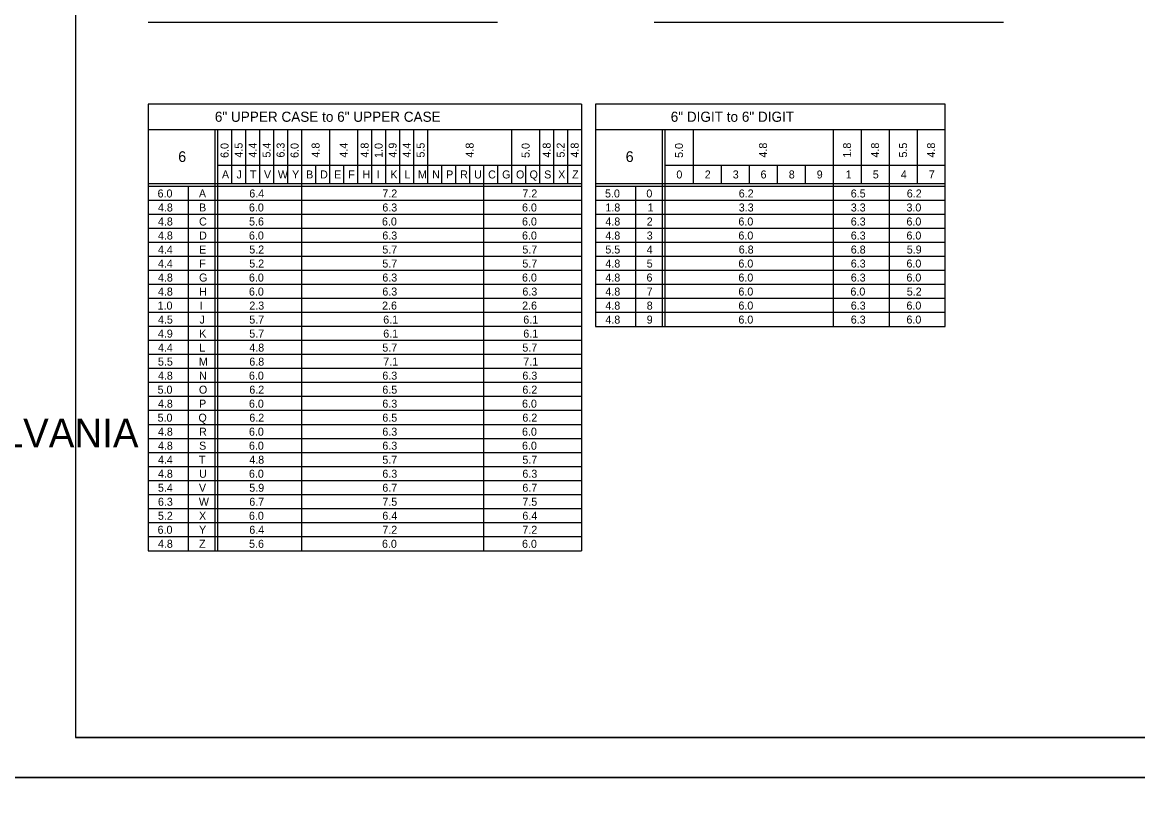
# Model space of a CAD drawing. Extents: x 638421 to 641849, y 297270 to 299646.
# Drawn here: x 640123.3 to 640541.5, y 298450.1 to 298740.6 of the extents above; entities that cross this region are included whole.
import ezdxf

# ---------------------------------------------------------------- set-up
doc = ezdxf.new("R2010")
doc.units = 0
for name, color, linetype in [('1', 7, 'Continuous'), ('2', 7, 'Continuous'), ('XCS-GRID-HVGL', 7, 'Continuous')]:
    doc.layers.add(name, color=color, linetype=linetype)

msp = doc.modelspace()

# ---------------------------------------------------------------- linework, layer by layer
at = {"layer": '1'}
for p, q in [((640143.31, 299036.63), (640143.31, 298472.63)), ((640929.31, 298472.63), (640143.31, 298472.63)), ((640143.31, 298472.63), (640729.31, 298472.63))]:
    msp.add_line(p, q, dxfattribs=at)
at = {"layer": '2'}
for p, q in [((640170.51, 298740.63), (640301.51, 298740.63)), ((640360.21, 298740.63), (640491.21, 298740.63)), ((640333.01, 298710), (640170.51, 298710)), ((640170.51, 298710), (640170.51, 298542.63)), ((640333.01, 298710), (640333.01, 298542.63)), ((640469.26, 298710), (640338.26, 298710)), ((640338.26, 298710), (640338.26, 298626.63)), ((640469.26, 298626.63), (640469.26, 298710)), ((640170.51, 298700.5), (640333.01, 298700.5)), ((640195.51, 298700.5), (640195.51, 298542.63)), ((640196.51, 298700.5), (640196.51, 298542.63)), ((640201.76, 298700.5), (640201.76, 298680.13)), ((640207.01, 298700.5), (640207.01, 298680.13)), ((640212.26, 298700.5), (640212.26, 298680.13)), ((640217.51, 298700.5), (640217.51, 298680.13)), ((640222.76, 298700.5), (640222.76, 298680.13)), ((640228.01, 298700.5), (640228.01, 298542.63)), ((640238.51, 298700.5), (640238.51, 298680.13)), ((640249.01, 298700.5), (640249.01, 298680.13)), ((640254.26, 298700.5), (640254.26, 298680.13)), ((640259.51, 298700.5), (640259.51, 298680.13)), ((640264.76, 298700.5), (640264.76, 298680.13)), ((640270.01, 298700.5), (640270.01, 298680.13)), ((640275.26, 298700.5), (640275.26, 298680.13)), ((640306.76, 298700.5), (640306.76, 298680.13)), ((640317.26, 298700.5), (640317.26, 298680.13)), ((640322.51, 298700.5), (640322.51, 298680.13)), ((640327.76, 298700.5), (640327.76, 298680.13)), ((640338.26, 298700.5), (640469.26, 298700.5)), ((640363.26, 298700.5), (640363.26, 298626.63)), ((640364.26, 298700.5), (640364.26, 298626.63)), ((640374.76, 298700.5), (640374.76, 298680.13)), ((640427.26, 298700.5), (640427.26, 298626.63)), ((640437.76, 298700.5), (640437.76, 298680.13)), ((640448.26, 298700.5), (640448.26, 298626.63)), ((640458.76, 298700.5), (640458.76, 298680.13)), ((640196.51, 298687.13), (640333.01, 298687.13)), ((640233.26, 298687.13), (640233.26, 298680.13)), ((640243.76, 298687.13), (640243.76, 298680.13)), ((640280.51, 298687.13), (640280.51, 298680.13)), ((640285.76, 298687.13), (640285.76, 298680.13)), ((640291.01, 298687.13), (640291.01, 298680.13)), ((640291.01, 298687.13), (640291.01, 298680.13)), ((640296.26, 298687.13), (640296.26, 298542.63)), ((640301.51, 298687.13), (640301.51, 298680.13)), ((640312.01, 298687.13), (640312.01, 298680.13)), ((640364.26, 298687.13), (640469.26, 298687.13)), ((640385.26, 298687.13), (640385.26, 298680.13)), ((640395.76, 298687.13), (640395.76, 298680.13)), ((640406.26, 298687.13), (640406.26, 298680.13)), ((640416.76, 298687.13), (640416.76, 298680.13)), ((640333.01, 298680.13), (640170.51, 298680.13)), ((640333.01, 298679.13), (640170.51, 298679.13)), ((640185.51, 298679.13), (640185.51, 298542.63)), ((640469.26, 298680.13), (640338.26, 298680.13)), ((640469.26, 298679.13), (640338.26, 298679.13)), ((640353.26, 298679.13), (640353.26, 298626.63)), ((640333.01, 298673.88), (640170.51, 298673.88)), ((640469.26, 298673.88), (640338.26, 298673.88)), ((640333.01, 298668.63), (640170.51, 298668.63)), ((640469.26, 298668.63), (640338.26, 298668.63)), ((640333.01, 298663.38), (640170.51, 298663.38)), ((640469.26, 298663.38), (640338.26, 298663.38)), ((640333.01, 298658.13), (640170.51, 298658.13)), ((640469.26, 298658.13), (640338.26, 298658.13)), ((640333.01, 298652.88), (640170.51, 298652.88)), ((640469.26, 298652.88), (640338.26, 298652.88)), ((640333.01, 298647.63), (640170.51, 298647.63)), ((640469.26, 298647.63), (640338.26, 298647.63)), ((640333.01, 298642.38), (640170.51, 298642.38)), ((640469.26, 298642.38), (640338.26, 298642.38)), ((640333.01, 298637.13), (640170.51, 298637.13)), ((640469.26, 298637.13), (640338.26, 298637.13)), ((640333.01, 298631.88), (640170.51, 298631.88)), ((640469.26, 298631.88), (640338.26, 298631.88)), ((640333.01, 298626.63), (640170.51, 298626.63)), ((640338.26, 298626.63), (640469.26, 298626.63)), ((640333.01, 298621.38), (640170.51, 298621.38)), ((640333.01, 298616.13), (640170.51, 298616.13)), ((640333.01, 298610.88), (640170.51, 298610.88)), ((640333.01, 298605.63), (640170.51, 298605.63)), ((640333.01, 298600.38), (640170.51, 298600.38)), ((640333.01, 298595.13), (640170.51, 298595.13)), ((640333.01, 298589.88), (640170.51, 298589.88)), ((640333.01, 298584.63), (640170.51, 298584.63)), ((640333.01, 298579.38), (640170.51, 298579.38)), ((640333.01, 298574.13), (640170.51, 298574.13)), ((640333.01, 298568.88), (640170.51, 298568.88)), ((640333.01, 298563.63), (640170.51, 298563.63)), ((640333.01, 298558.38), (640170.51, 298558.38)), ((640333.01, 298553.13), (640170.51, 298553.13)), ((640333.01, 298547.88), (640170.51, 298547.88)), ((640170.51, 298542.63), (640170.51, 298542.63)), ((640170.51, 298542.63), (640333.01, 298542.63))]:
    msp.add_line(p, q, dxfattribs=at)
at = {"layer": 'XCS-GRID-HVGL'}
for points in [[(640103.31, 299051.63), (640944.31, 299051.63), (640944.31, 298457.63), (640103.31, 298457.63)], [(640103.31, 298457.63), (640944.31, 298457.63), (640944.31, 297863.63), (640103.31, 297863.63)]]:
    msp.add_lwpolyline(points, close=True, dxfattribs=at)

# ---------------------------------------------------------------- texts
at = {"layer": '1'}
msp.add_text('COMMONWEALTH OF PENNSYLVANIA', height=10.7828, dxfattribs=at).set_placement((639900.9, 298581.36))
at = {"layer": '2'}
for s, height, p in [('6" UPPER CASE to 6" UPPER CASE', 3.8, (640195.5, 298703.35)), ('6" DIGIT to 6" DIGIT', 3.8, (640366.41, 298703.35)), ('6', 4, (640181.77, 298688.31)), ('6', 4, (640349.52, 298688.31)), ('C', 3, (640297.95, 298682.13)), ('G', 3, (640303.2, 298682.13)), ('O', 3, (640308.41, 298682.13)), ('Q', 3, (640313.48, 298682.13)), ('S', 3, (640318.97, 298682.13)), ('0', 3, (640368.53, 298682.13)), ('2', 3, (640379.16, 298682.13)), ('3', 3, (640389.66, 298682.13)), ('6', 3, (640400.08, 298682.13)), ('8', 3, (640410.66, 298682.13)), ('9', 3, (640421.15, 298682.13)), ('A', 3, (640198.16, 298682.13)), ('J', 3, (640203.64, 298682.13)), ('T', 3, (640208.64, 298682.13)), ('V', 3, (640213.91, 298682.13)), ('W', 3, (640219.13, 298682.13)), ('Y', 3, (640224.44, 298682.13)), ('B', 3, (640229.7, 298682.13)), ('D', 3, (640234.95, 298682.13)), ('E', 3, (640240.22, 298682.13)), ('F', 3, (640245.52, 298682.13)), ('H', 3, (640250.79, 298682.13)), ('I', 3, (640256.2, 298682.13)), ('K', 3, (640261.29, 298682.13)), ('L', 3, (640266.54, 298682.13)), ('M', 3, (640271.63, 298682.13)), ('N', 3, (640276.95, 298682.13)), ('P', 3, (640282.2, 298682.13)), ('R', 3, (640287.45, 298682.13)), ('U', 3, (640292.69, 298682.13)), ('X', 3, (640324.19, 298682.13)), ('Z', 3, (640329.45, 298682.13)), ('1', 3, (640432, 298682.13)), ('5', 3, (640442.16, 298682.13)), ('4', 3, (640452.66, 298682.13)), ('7', 3, (640463.16, 298682.13)), ('6.0', 3, (640174.03, 298675)), ('A', 3, (640189.53, 298675)), ('6.4', 3, (640208.41, 298675)), ('7.2', 3, (640258.29, 298675)), ('7.2', 3, (640310.79, 298675)), ('5.0', 3, (640341.78, 298675)), ('0', 3, (640357.28, 298675)), ('6.2', 3, (640391.91, 298675)), ('6.5', 3, (640433.91, 298675)), ('6.2', 3, (640454.91, 298675)), ('4.8', 3, (640174.16, 298669.75)), ('B', 3, (640189.58, 298669.75)), ('6.0', 3, (640208.28, 298669.75)), ('6.3', 3, (640258.29, 298669.75)), ('6.0', 3, (640310.66, 298669.75)), ('1.8', 3, (640341.91, 298669.75)), ('1', 3, (640357.75, 298669.75)), ('3.3', 3, (640391.91, 298669.75)), ('3.3', 3, (640433.91, 298669.75)), ('3.0', 3, (640454.78, 298669.75)), ('4.8', 3, (640174.16, 298664.5)), ('C', 3, (640189.58, 298664.5)), ('5.6', 3, (640208.33, 298664.5)), ('6.0', 3, (640258.16, 298664.5)), ('6.0', 3, (640310.66, 298664.5)), ('4.8', 3, (640341.91, 298664.5)), ('2', 3, (640357.41, 298664.5)), ('6.0', 3, (640391.78, 298664.5)), ('6.3', 3, (640433.91, 298664.5)), ('6.0', 3, (640454.78, 298664.5)), ('4.8', 3, (640174.16, 298659.25)), ('D', 3, (640189.58, 298659.25)), ('6.0', 3, (640208.28, 298659.25)), ('6.3', 3, (640258.29, 298659.25)), ('6.0', 3, (640310.66, 298659.25)), ('4.8', 3, (640341.91, 298659.25)), ('3', 3, (640357.41, 298659.25)), ('6.0', 3, (640391.78, 298659.25)), ('6.3', 3, (640433.91, 298659.25)), ('6.0', 3, (640454.78, 298659.25)), ('4.4', 3, (640174.16, 298654)), ('E', 3, (640189.59, 298654)), ('5.2', 3, (640208.41, 298654)), ('5.7', 3, (640258.29, 298654)), ('5.7', 3, (640310.79, 298654)), ('5.5', 3, (640341.91, 298654)), ('4', 3, (640357.41, 298654)), ('6.8', 3, (640391.91, 298654)), ('6.8', 3, (640433.91, 298654)), ('5.9', 3, (640454.9, 298654)), ('4.4', 3, (640174.16, 298648.75)), ('F', 3, (640189.65, 298648.75)), ('5.2', 3, (640208.41, 298648.75)), ('5.7', 3, (640258.29, 298648.75)), ('5.7', 3, (640310.79, 298648.75)), ('4.8', 3, (640341.91, 298648.75)), ('5', 3, (640357.41, 298648.75)), ('6.0', 3, (640391.78, 298648.75)), ('6.3', 3, (640433.91, 298648.75)), ('6.0', 3, (640454.78, 298648.75)), ('4.8', 3, (640174.16, 298643.5)), ('G', 3, (640189.58, 298643.5)), ('6.0', 3, (640208.28, 298643.5)), ('6.3', 3, (640258.29, 298643.5)), ('6.0', 3, (640310.66, 298643.5)), ('4.8', 3, (640341.91, 298643.5)), ('6', 3, (640357.33, 298643.5)), ('6.0', 3, (640391.78, 298643.5)), ('6.3', 3, (640433.91, 298643.5)), ('6.0', 3, (640454.78, 298643.5)), ('4.8', 3, (640174.16, 298638.25)), ('H', 3, (640189.66, 298638.25)), ('6.0', 3, (640208.28, 298638.25)), ('6.3', 3, (640258.29, 298638.25)), ('6.3', 3, (640310.79, 298638.25)), ('4.8', 3, (640341.91, 298638.25)), ('7', 3, (640357.41, 298638.25)), ('6.0', 3, (640391.78, 298638.25)), ('6.0', 3, (640433.78, 298638.25)), ('5.2', 3, (640454.91, 298638.25)), ('1.0', 3, (640174.03, 298633)), ('I', 3, (640189.83, 298633)), ('2.3', 3, (640208.41, 298633)), ('2.6', 3, (640258.2, 298633)), ('2.6', 3, (640310.7, 298633)), ('4.8', 3, (640341.91, 298633)), ('8', 3, (640357.41, 298633)), ('6.0', 3, (640391.78, 298633)), ('6.3', 3, (640433.91, 298633)), ('6.0', 3, (640454.78, 298633)), ('6.1', 3, (640258.63, 298627.75)), ('6.1', 3, (640311.13, 298627.75)), ('4.8', 3, (640341.91, 298627.75)), ('9', 3, (640357.4, 298627.75)), ('6.0', 3, (640391.78, 298627.75)), ('6.3', 3, (640433.91, 298627.75)), ('6.0', 3, (640454.78, 298627.75)), ('4.5', 3, (640174.16, 298627.75)), ('J', 3, (640189.77, 298627.75)), ('5.7', 3, (640208.41, 298627.75)), ('4.9', 3, (640174.15, 298622.5)), ('K', 3, (640189.66, 298622.5)), ('5.7', 3, (640208.41, 298622.5)), ('6.1', 3, (640258.63, 298622.5)), ('6.1', 3, (640311.13, 298622.5)), ('4.4', 3, (640174.16, 298617.25)), ('L', 3, (640189.66, 298617.25)), ('4.8', 3, (640208.41, 298617.25)), ('5.7', 3, (640258.29, 298617.25)), ('5.7', 3, (640310.79, 298617.25)), ('5.5', 3, (640174.16, 298612)), ('M', 3, (640189.51, 298612)), ('6.8', 3, (640208.41, 298612)), ('7.1', 3, (640258.63, 298612)), ('7.1', 3, (640311.13, 298612)), ('4.8', 3, (640174.16, 298606.75)), ('N', 3, (640189.58, 298606.75)), ('6.0', 3, (640208.28, 298606.75)), ('6.3', 3, (640258.29, 298606.75)), ('6.3', 3, (640310.79, 298606.75)), ('5.0', 3, (640174.03, 298601.5)), ('O', 3, (640189.53, 298601.5)), ('6.2', 3, (640208.41, 298601.5)), ('6.5', 3, (640258.29, 298601.5)), ('6.2', 3, (640310.79, 298601.5)), ('4.8', 3, (640174.16, 298596.25)), ('P', 3, (640189.58, 298596.25)), ('6.0', 3, (640208.28, 298596.25)), ('6.3', 3, (640258.29, 298596.25)), ('6.0', 3, (640310.66, 298596.25)), ('5.0', 3, (640174.03, 298591)), ('Q', 3, (640189.35, 298591)), ('6.2', 3, (640208.41, 298591)), ('6.5', 3, (640258.29, 298591)), ('6.2', 3, (640310.79, 298591)), ('4.8', 3, (640174.16, 298585.75)), ('R', 3, (640189.58, 298585.75)), ('6.0', 3, (640208.28, 298585.75)), ('6.3', 3, (640258.29, 298585.75)), ('6.0', 3, (640310.66, 298585.75)), ('4.8', 3, (640174.16, 298580.5)), ('S', 3, (640189.59, 298580.5)), ('6.0', 3, (640208.28, 298580.5)), ('6.3', 3, (640258.29, 298580.5)), ('6.0', 3, (640310.66, 298580.5)), ('4.4', 3, (640174.16, 298575.25)), ('T', 3, (640189.52, 298575.25)), ('4.8', 3, (640208.41, 298575.25)), ('5.7', 3, (640258.29, 298575.25)), ('5.7', 3, (640310.79, 298575.25)), ('4.8', 3, (640174.16, 298570)), ('U', 3, (640189.57, 298570)), ('6.0', 3, (640208.28, 298570)), ('6.3', 3, (640258.29, 298570)), ('6.3', 3, (640310.79, 298570)), ('5.4', 3, (640174.16, 298564.75)), ('V', 3, (640189.53, 298564.75)), ('5.9', 3, (640208.4, 298564.75)), ('6.7', 3, (640258.29, 298564.75)), ('6.7', 3, (640310.79, 298564.75)), ('6.3', 3, (640174.16, 298559.5)), ('W', 3, (640189.51, 298559.5)), ('6.7', 3, (640208.41, 298559.5)), ('7.5', 3, (640258.29, 298559.5)), ('7.5', 3, (640310.79, 298559.5)), ('5.2', 3, (640174.16, 298554.25)), ('X', 3, (640189.57, 298554.25)), ('6.0', 3, (640208.28, 298554.25)), ('6.4', 3, (640258.29, 298554.25)), ('6.4', 3, (640310.79, 298554.25)), ('6.0', 3, (640174.03, 298549)), ('Y', 3, (640189.57, 298549)), ('6.4', 3, (640208.41, 298549)), ('7.2', 3, (640258.29, 298549)), ('7.2', 3, (640310.79, 298549)), ('4.8', 3, (640174.16, 298543.75)), ('Z', 3, (640189.58, 298543.75)), ('5.6', 3, (640208.33, 298543.75)), ('6.0', 3, (640258.16, 298543.75)), ('6.0', 3, (640310.66, 298543.75))]:
    msp.add_text(s, height=height, dxfattribs=at).set_placement(p)
for s, p in [('6.0', (640200.64, 298689.83)), ('4.5', (640205.89, 298689.96)), ('4.4', (640211.14, 298689.96)), ('5.4', (640216.39, 298689.96)), ('6.3', (640221.64, 298689.96)), ('6.0', (640226.89, 298689.83)), ('4.8', (640234.76, 298689.96)), ('4.4', (640245.26, 298689.96)), ('4.8', (640253.14, 298689.96)), ('1.0', (640258.39, 298689.83)), ('4.9', (640263.64, 298689.95)), ('4.4', (640268.89, 298689.96)), ('5.5', (640274.14, 298689.96)), ('4.8', (640292.51, 298689.96)), ('5.0', (640313.51, 298689.83)), ('4.8', (640321.39, 298689.96)), ('5.2', (640326.64, 298689.96)), ('4.8', (640331.89, 298689.96)), ('5.0', (640371.01, 298689.83)), ('4.8', (640402.51, 298689.96)), ('1.8', (640434.01, 298689.96)), ('4.8', (640444.51, 298689.96)), ('5.5', (640455.01, 298689.96)), ('4.8', (640465.51, 298689.96))]:
    msp.add_text(s, height=3, rotation=90, dxfattribs=at).set_placement(p)

doc.saveas('drawing.dxf')
